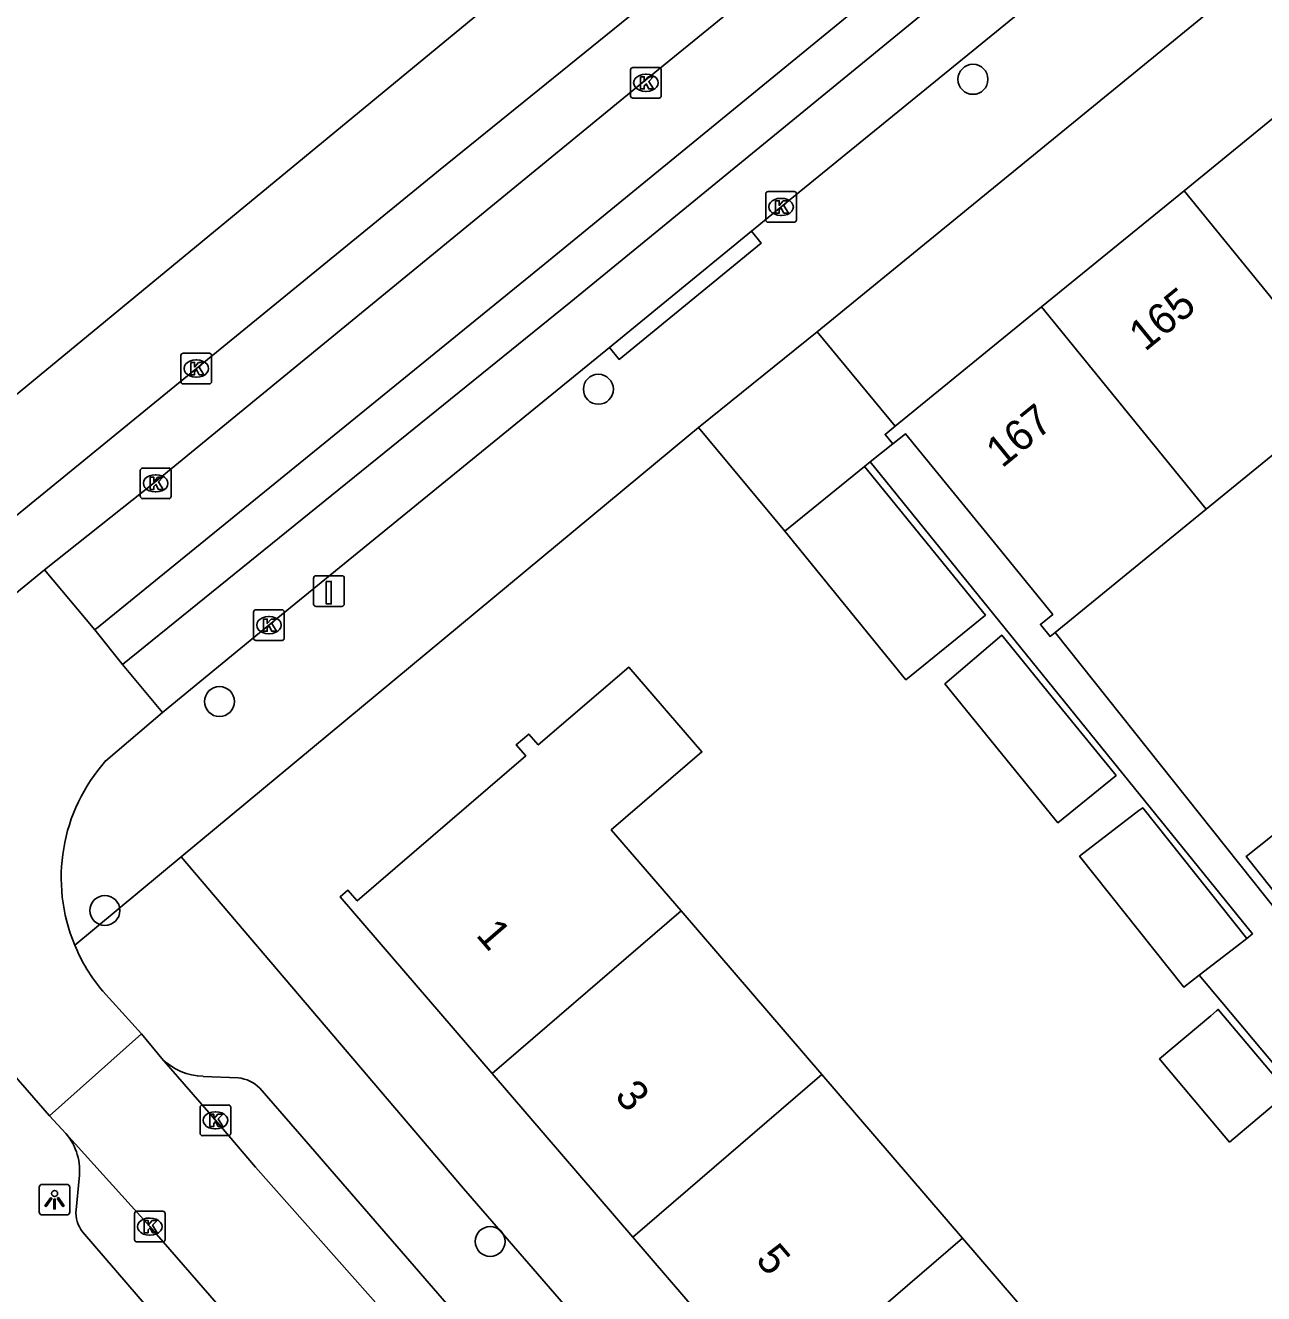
# Model space of a CAD drawing. Extents: x 162532 to 163264, y 381233 to 382042.
# Drawn here: x 162603.37 to 162643.76, y 381858.1 to 381899.47 of the extents above; entities that cross this region are included whole.
import ezdxf

# ---------------------------------------------------------------- set-up
doc = ezdxf.new("R2010")
doc.units = 0
for name, color, linetype in [('IMGEO_Boom', 7, 'Continuous'), ('IMGEO_Kolk', 7, 'Continuous'), ('IMGEO_Laadpaal', 7, 'Continuous'), ('IMGEO_Lichtpunt', 7, 'Continuous'), ('IMGEO_Pand', 7, 'Continuous'), ('IMGEO_Pand_nummerreeks', 7, 'Continuous'), ('IMGEO_Parkeervlak_open', 7, 'Continuous'), ('IMGEO_Rijbaan_lokaal_gesloten', 7, 'Continuous'), ('IMGEO_Rijbaan_lokaal_open', 7, 'Continuous'), ('IMGEO_Rijbaan_regionaal_gesloten', 7, 'Continuous'), ('IMGEO_Voetpad_open', 7, 'Continuous')]:
    doc.layers.add(name, color=color, linetype=linetype)

msp = doc.modelspace()

# ---------------------------------------------------------------- linework, layer by layer
at = {"layer": 'IMGEO_Boom'}
for centre in [(162634.281, 381897.707), (162622.059, 381887.597), (162609.699, 381877.411), (162605.96, 381870.596), (162618.53, 381859.8)]:
    msp.add_circle(centre, 0.489, dxfattribs=at)
at = {"layer": 'IMGEO_Kolk'}
for p, q in [((162623.111, 381897.166), (162623.111, 381898.018)), ((162623.186, 381898.092), (162624.038, 381898.092)), ((162623.599, 381897.872), (162623.624, 381897.872)), ((162624.112, 381898.018), (162624.112, 381897.166)), ((162624.038, 381897.092), (162623.186, 381897.092)), ((162623.622, 381897.312), (162623.597, 381897.312)), ((162627.594, 381894.045), (162628.446, 381894.045)), ((162627.519, 381893.119), (162627.519, 381893.971)), ((162628.007, 381893.825), (162628.032, 381893.825)), ((162628.52, 381893.971), (162628.52, 381893.119)), ((162628.03, 381893.265), (162628.005, 381893.265)), ((162628.446, 381893.045), (162627.594, 381893.045)), ((162608.441, 381887.847), (162608.441, 381888.699)), ((162608.516, 381888.773), (162609.368, 381888.773)), ((162609.442, 381888.699), (162609.442, 381887.847)), ((162608.929, 381888.553), (162608.954, 381888.553)), ((162608.952, 381887.993), (162608.927, 381887.993)), ((162609.368, 381887.773), (162608.516, 381887.773)), ((162607.116, 381884.103), (162607.116, 381884.955)), ((162607.191, 381885.029), (162608.043, 381885.029)), ((162608.117, 381884.955), (162608.117, 381884.103)), ((162607.604, 381884.809), (162607.629, 381884.809)), ((162607.627, 381884.249), (162607.602, 381884.249)), ((162608.043, 381884.029), (162607.191, 381884.029)), ((162610.887, 381880.404), (162611.739, 381880.404)), ((162610.812, 381879.478), (162610.812, 381880.33)), ((162611.3, 381880.184), (162611.325, 381880.184)), ((162611.813, 381880.33), (162611.813, 381879.478)), ((162611.323, 381879.624), (162611.298, 381879.624)), ((162611.739, 381879.404), (162610.887, 381879.404)), ((162609.141, 381864.252), (162609.993, 381864.252)), ((162609.066, 381863.326), (162609.066, 381864.178)), ((162609.554, 381864.032), (162609.579, 381864.032)), ((162610.067, 381864.178), (162610.067, 381863.326)), ((162609.577, 381863.472), (162609.552, 381863.472)), ((162609.993, 381863.252), (162609.141, 381863.252)), ((162606.925, 381859.859), (162606.925, 381860.711)), ((162607, 381860.785), (162607.852, 381860.785)), ((162607.413, 381860.565), (162607.438, 381860.565)), ((162607.926, 381860.711), (162607.926, 381859.859)), ((162607.852, 381859.785), (162607, 381859.785)), ((162607.436, 381860.005), (162607.411, 381860.005))]:
    msp.add_line(p, q, dxfattribs=at)
for points in [[(162623.111, 381897.166), (162623.111, 381898.018)], [(162623.186, 381898.092), (162624.038, 381898.092)], [(162623.432, 381897.792), (162623.555, 381897.792), (162623.555, 381897.641), (162623.685, 381897.792), (162623.849, 381897.792), (162623.703, 381897.641), (162623.856, 381897.392), (162623.704, 381897.392), (162623.619, 381897.556), (162623.555, 381897.489), (162623.555, 381897.392), (162623.432, 381897.392), (162623.432, 381897.792)], [(162624.112, 381898.018), (162624.112, 381897.166)], [(162624.038, 381897.092), (162623.186, 381897.092)], [(162627.594, 381894.045), (162628.446, 381894.045)], [(162627.519, 381893.119), (162627.519, 381893.971)], [(162627.84, 381893.745), (162627.963, 381893.745), (162627.963, 381893.594), (162628.093, 381893.745), (162628.257, 381893.745), (162628.111, 381893.594), (162628.264, 381893.345), (162628.112, 381893.345), (162628.027, 381893.509), (162627.963, 381893.442), (162627.963, 381893.345), (162627.84, 381893.345), (162627.84, 381893.745)], [(162628.52, 381893.971), (162628.52, 381893.119)], [(162628.446, 381893.045), (162627.594, 381893.045)], [(162608.441, 381887.847), (162608.441, 381888.699)], [(162608.516, 381888.773), (162609.368, 381888.773)], [(162609.442, 381888.699), (162609.442, 381887.847)], [(162608.762, 381888.473), (162608.885, 381888.473), (162608.885, 381888.322), (162609.015, 381888.473), (162609.179, 381888.473), (162609.033, 381888.322), (162609.186, 381888.073), (162609.034, 381888.073), (162608.949, 381888.237), (162608.885, 381888.17), (162608.885, 381888.073), (162608.762, 381888.073), (162608.762, 381888.473)], [(162609.368, 381887.773), (162608.516, 381887.773)], [(162607.116, 381884.103), (162607.116, 381884.955)], [(162607.191, 381885.029), (162608.043, 381885.029)], [(162608.117, 381884.955), (162608.117, 381884.103)], [(162607.437, 381884.729), (162607.56, 381884.729), (162607.56, 381884.578), (162607.69, 381884.729), (162607.854, 381884.729), (162607.708, 381884.578), (162607.861, 381884.329), (162607.709, 381884.329), (162607.624, 381884.493), (162607.56, 381884.426), (162607.56, 381884.329), (162607.437, 381884.329), (162607.437, 381884.729)], [(162608.043, 381884.029), (162607.191, 381884.029)], [(162610.887, 381880.404), (162611.739, 381880.404)], [(162610.812, 381879.478), (162610.812, 381880.33)], [(162611.133, 381880.104), (162611.256, 381880.104), (162611.256, 381879.953), (162611.386, 381880.104), (162611.55, 381880.104), (162611.404, 381879.953), (162611.557, 381879.704), (162611.405, 381879.704), (162611.32, 381879.868), (162611.256, 381879.801), (162611.256, 381879.704), (162611.133, 381879.704), (162611.133, 381880.104)], [(162611.813, 381880.33), (162611.813, 381879.478)], [(162611.739, 381879.404), (162610.887, 381879.404)], [(162609.141, 381864.252), (162609.993, 381864.252)], [(162609.066, 381863.326), (162609.066, 381864.178)], [(162609.387, 381863.952), (162609.51, 381863.952), (162609.51, 381863.801), (162609.64, 381863.952), (162609.804, 381863.952), (162609.658, 381863.801), (162609.811, 381863.552), (162609.659, 381863.552), (162609.574, 381863.716), (162609.51, 381863.649), (162609.51, 381863.552), (162609.387, 381863.552), (162609.387, 381863.952)], [(162610.067, 381864.178), (162610.067, 381863.326)], [(162609.993, 381863.252), (162609.141, 381863.252)], [(162606.925, 381859.859), (162606.925, 381860.711)], [(162607, 381860.785), (162607.852, 381860.785)], [(162607.926, 381860.711), (162607.926, 381859.859)], [(162607.246, 381860.485), (162607.369, 381860.485), (162607.369, 381860.334), (162607.499, 381860.485), (162607.663, 381860.485), (162607.517, 381860.334), (162607.67, 381860.085), (162607.518, 381860.085), (162607.433, 381860.249), (162607.369, 381860.182), (162607.369, 381860.085), (162607.246, 381860.085), (162607.246, 381860.485)], [(162607.852, 381859.785), (162607, 381859.785)]]:
    msp.add_lwpolyline(points, dxfattribs=at)
for centre, start, end in [((162623.188, 381898.016), 91.552, 178.448), ((162623.188, 381898.016), 91.552, 178.448), ((162624.036, 381898.016), 1.552, 88.448), ((162624.036, 381898.016), 1.552, 88.448), ((162623.188, 381897.168), 181.552, 268.448), ((162623.188, 381897.168), 181.552, 268.448), ((162624.036, 381897.168), 271.552, 358.448), ((162624.036, 381897.168), 271.552, 358.448), ((162627.596, 381893.969), 91.552, 178.448), ((162627.596, 381893.969), 91.552, 178.448), ((162628.444, 381893.969), 1.552, 88.448), ((162628.444, 381893.969), 1.552, 88.448), ((162627.596, 381893.121), 181.552, 268.448), ((162627.596, 381893.121), 181.552, 268.448), ((162628.444, 381893.121), 271.552, 358.448), ((162628.444, 381893.121), 271.552, 358.448), ((162608.518, 381888.697), 91.552, 178.448), ((162608.518, 381888.697), 91.552, 178.448), ((162609.366, 381888.697), 1.552, 88.448), ((162609.366, 381888.697), 1.552, 88.448), ((162608.518, 381887.849), 181.552, 268.448), ((162608.518, 381887.849), 181.552, 268.448), ((162609.366, 381887.849), 271.552, 358.448), ((162609.366, 381887.849), 271.552, 358.448), ((162607.193, 381884.953), 91.552, 178.448), ((162607.193, 381884.953), 91.552, 178.448), ((162608.041, 381884.953), 1.552, 88.448), ((162608.041, 381884.953), 1.552, 88.448), ((162607.193, 381884.105), 181.552, 268.448), ((162607.193, 381884.105), 181.552, 268.448), ((162608.041, 381884.105), 271.552, 358.448), ((162608.041, 381884.105), 271.552, 358.448), ((162610.889, 381880.328), 91.552, 178.448), ((162610.889, 381880.328), 91.552, 178.448), ((162611.737, 381880.328), 1.552, 88.448), ((162611.737, 381880.328), 1.552, 88.448), ((162610.889, 381879.48), 181.552, 268.448), ((162610.889, 381879.48), 181.552, 268.448), ((162611.737, 381879.48), 271.552, 358.448), ((162611.737, 381879.48), 271.552, 358.448), ((162609.143, 381864.176), 91.552, 178.448), ((162609.143, 381864.176), 91.552, 178.448), ((162609.991, 381864.176), 1.552, 88.448), ((162609.991, 381864.176), 1.552, 88.448), ((162609.143, 381863.328), 181.552, 268.448), ((162609.143, 381863.328), 181.552, 268.448), ((162609.991, 381863.328), 271.552, 358.448), ((162609.991, 381863.328), 271.552, 358.448), ((162607.002, 381860.709), 91.552, 178.448), ((162607.002, 381860.709), 91.552, 178.448), ((162607.85, 381860.709), 1.552, 88.448), ((162607.85, 381860.709), 1.552, 88.448), ((162607.002, 381859.861), 181.552, 268.448), ((162607.002, 381859.861), 181.552, 268.448), ((162607.85, 381859.861), 271.552, 358.448), ((162607.85, 381859.861), 271.552, 358.448)]:
    msp.add_arc(centre, 0.0765, start, end, dxfattribs=at)
for centre, major_axis, ratio, start_param, end_param in [((162623.598, 381897.592), (-0.387, 0.002), 0.722429, 4.712389, 7.853982), ((162623.623, 381897.592), (-0.39, 0.002), 0.717154, 1.570796, 4.712389), ((162628.006, 381893.545), (-0.387, 0.002), 0.722429, 4.712389, 7.853982), ((162628.031, 381893.545), (-0.39, 0.002), 0.717154, 1.570796, 4.712389), ((162608.928, 381888.273), (-0.387, 0.002), 0.722429, 4.712389, 7.853982), ((162608.953, 381888.273), (-0.39, 0.002), 0.717154, 1.570796, 4.712389), ((162607.603, 381884.529), (-0.387, 0.002), 0.722429, 4.712389, 7.853982), ((162607.628, 381884.529), (-0.39, 0.002), 0.717154, 1.570796, 4.712389), ((162611.299, 381879.904), (-0.387, 0.002), 0.722429, 4.712389, 7.853982), ((162611.324, 381879.904), (-0.39, 0.002), 0.717154, 1.570796, 4.712389), ((162609.553, 381863.752), (-0.387, 0.002), 0.722429, 4.712389, 7.853982), ((162609.578, 381863.752), (-0.39, 0.002), 0.717154, 1.570796, 4.712389), ((162607.412, 381860.285), (-0.387, 0.002), 0.722429, 4.712389, 7.853982), ((162607.437, 381860.285), (-0.39, 0.002), 0.717154, 1.570796, 4.712389)]:
    msp.add_ellipse(centre, major_axis=major_axis, ratio=ratio, start_param=start_param, end_param=end_param, dxfattribs=at)
at = {"layer": 'IMGEO_Laadpaal'}
for p, q in [((162612.769, 381881.432), (162612.769, 381880.591)), ((162612.769, 381881.432), (162612.769, 381880.591)), ((162613.685, 381881.516), (162612.844, 381881.516)), ((162613.685, 381881.516), (162612.844, 381881.516)), ((162613.769, 381880.6), (162613.769, 381881.441)), ((162613.769, 381880.6), (162613.769, 381881.441)), ((162612.853, 381880.516), (162613.694, 381880.516)), ((162612.853, 381880.516), (162613.694, 381880.516))]:
    msp.add_line(p, q, dxfattribs=at)
msp.add_lwpolyline([(162613.184, 381881.329), (162613.344, 381881.329), (162613.344, 381880.596), (162613.184, 381880.596), (162613.184, 381881.329)], dxfattribs=at)
for centre, start, end in [((162612.847, 381881.438), 92.4484, 184.2845), ((162612.847, 381881.438), 92.4484, 184.2845), ((162613.691, 381881.438), 2.4484, 94.2845), ((162613.691, 381881.438), 2.4484, 94.2845), ((162612.847, 381880.594), 182.4484, 274.2845), ((162612.847, 381880.594), 182.4484, 274.2845), ((162613.691, 381880.594), 272.4484, 4.2845), ((162613.691, 381880.594), 272.4484, 4.2845)]:
    msp.add_arc(centre, 0.0779, start, end, dxfattribs=at)
at = {"layer": 'IMGEO_Lichtpunt'}
for p, q in [((162603.818, 381861.567), (162603.818, 381860.76)), ((162603.818, 381861.567), (162603.818, 381860.76)), ((162604.72, 381861.662), (162603.912, 381861.662)), ((162604.72, 381861.662), (162603.912, 381861.662)), ((162604.814, 381860.76), (162604.814, 381861.567)), ((162604.814, 381860.76), (162604.814, 381861.567)), ((162603.912, 381860.666), (162604.72, 381860.666)), ((162603.912, 381860.666), (162604.72, 381860.666))]:
    msp.add_line(p, q, dxfattribs=at)
for points in [[(162604.192, 381861.231), (162604.231, 381861.203), (162604.043, 381860.941), (162604.005, 381860.968), (162604.192, 381861.231)], [(162604.294, 381861.183), (162604.341, 381861.183), (162604.341, 381860.861), (162604.294, 381860.861), (162604.294, 381861.183)], [(162604.404, 381861.203), (162604.442, 381861.23), (162604.629, 381860.968), (162604.59, 381860.94), (162604.404, 381861.203)]]:
    msp.add_lwpolyline(points, dxfattribs=at)
msp.add_circle((162604.317, 381861.365), 0.0994, dxfattribs=at)
for centre, start, end in [((162603.912, 381861.567), 90, 180), ((162603.912, 381861.567), 90, 180), ((162604.72, 381861.567), 0, 90), ((162604.72, 381861.567), 0, 90), ((162603.912, 381860.76), 180, 270), ((162603.912, 381860.76), 180, 270), ((162604.72, 381860.76), 270, 0), ((162604.72, 381860.76), 270, 360)]:
    msp.add_arc(centre, 0.0946, start, end, dxfattribs=at)
at = {"layer": 'IMGEO_Pand'}
for points in [[(162645.817, 381897.866), (162641.166, 381894.075)], [(162641.166, 381894.075), (162636.515, 381890.285)], [(162646.542, 381887.476), (162641.166, 381894.075)], [(162631.746, 381886.399), (162636.515, 381890.285)], [(162636.515, 381890.285), (162641.891, 381883.686)], [(162641.891, 381883.686), (162646.542, 381887.476)], [(162631.746, 381886.399), (162631.411, 381886.126), (162631.665, 381885.814)], [(162636.959, 381879.667), (162636.797, 381879.535), (162636.479, 381879.925), (162636.881, 381880.253), (162634.981, 381882.585), (162632.076, 381886.149), (162631.665, 381885.814)], [(162628.143, 381882.965), (162630.737, 381885.079)], [(162628.143, 381882.965), (162632.091, 381878.12), (162634.685, 381880.234), (162630.737, 381885.079)], [(162636.959, 381879.667), (162641.891, 381883.686)], [(162637.011, 381877.379), (162635.217, 381879.581), (162633.364, 381877.987), (162635.117, 381875.835), (162637.052, 381873.46), (162638.947, 381875.004), (162637.011, 381877.379)], [(162624.758, 381870.581), (162622.482, 381873.226), (162625.435, 381875.769), (162623.052, 381878.537), (162620.098, 381875.995), (162619.79, 381876.353), (162619.382, 381876.003), (162619.691, 381875.644), (162614.191, 381870.91), (162613.89, 381871.259), (162613.633, 381871.038), (162618.592, 381865.275)], [(162649.582, 381873.964), (162644.892, 381870.231), (162643.198, 381872.359), (162646.901, 381875.307), (162647.352, 381875.666), (162647.439, 381875.736), (162647.888, 381876.093)], [(162643.216, 381869.683), (162639.819, 381873.949), (162639.696, 381873.854), (162637.76, 381872.365), (162641.157, 381868.1), (162641.659, 381868.486)], [(162624.758, 381870.581), (162618.592, 381865.275)], [(162629.348, 381865.247), (162624.758, 381870.581)], [(162643.216, 381869.683), (162642.883, 381869.427), (162641.659, 381868.486)], [(162642.036, 381867.165), (162640.363, 381865.755), (162640.569, 381865.512), (162642.65, 381863.042), (162644.458, 381864.565), (162644.568, 381864.658), (162642.281, 381867.371), (162642.224, 381867.323), (162642.036, 381867.165)], [(162618.592, 381865.275), (162623.185, 381859.939)], [(162623.185, 381859.939), (162629.348, 381865.247)], [(162633.94, 381859.912), (162629.348, 381865.247)], [(162623.185, 381859.939), (162627.776, 381854.603)], [(162627.776, 381854.603), (162633.94, 381859.912)], [(162638.532, 381854.575), (162633.94, 381859.912)]]:
    msp.add_lwpolyline(points, dxfattribs=at)
at = {"layer": 'IMGEO_Parkeervlak_open'}
for points in [[(162629.198, 381889.473), (162631.746, 381886.399)], [(162625.328, 381886.346), (162628.143, 381882.965)], [(162630.737, 381885.079), (162630.931, 381885.233)]]:
    msp.add_lwpolyline(points, dxfattribs=at)
at = {"layer": 'IMGEO_Rijbaan_lokaal_gesloten'}
for points in [[(162734.879, 381983.414), (162719.334, 381970.721), (162660.667, 381922.782), (162621.159, 381890.444), (162606.537, 381878.623)], [(162690.659, 381949.234), (162620.312, 381891.687), (162605.631, 381879.753)], [(162606.537, 381878.623), (162605.631, 381879.753)]]:
    msp.add_lwpolyline(points, dxfattribs=at)
at = {"layer": 'IMGEO_Rijbaan_lokaal_open'}
for points in [[(162603.985, 381881.713), (162607.58, 381884.559), (162623.559, 381897.652), (162657.024, 381924.879), (162674.516, 381939.191), (162688.899, 381951.026), (162689.109, 381951.165)], [(162603.985, 381881.713), (162589.487, 381869.827)], [(162605.631, 381879.753), (162603.985, 381881.713)], [(162607.835, 381877.056), (162606.537, 381878.623)], [(162605.991, 381875.483), (162607.835, 381877.056)], [(162607.155, 381866.568), (162605.892, 381867.967)], [(162604.154, 381863.897), (162607.155, 381866.568)], [(162607.155, 381866.568), (162607.82, 381865.771)], [(162607.82, 381865.771), (162609.566, 381863.752), (162610.879, 381862.225), (162617.781, 381854.439), (162626.638, 381844.343), (162637.013, 381832.223)], [(162602.913, 381865.326), (162604.154, 381863.897)], [(162604.684, 381863.323), (162604.154, 381863.897)], [(162614.774, 381852.067), (162609.819, 381857.54), (162607.427, 381860.286), (162604.684, 381863.323)]]:
    msp.add_lwpolyline(points, dxfattribs=at)
for centre, radius, start, end in [((162610.267, 381871.668), 5.731, 138.2611, 202.5858), ((162610.232, 381871.647), 5.691, 202.5276, 220.2944)]:
    msp.add_arc(centre, radius, start, end, dxfattribs=at)
at = {"layer": 'IMGEO_Rijbaan_regionaal_gesloten'}
for points in [[(162536.507, 381827.181), (162540.157, 381830.785), (162552.383, 381842.71), (162567.001, 381856.379), (162572.096, 381861.048), (162587.252, 381874.266), (162599.477, 381884.467), (162624.285, 381904.911), (162662.123, 381935.842), (162667.509, 381940.274), (162683.823, 381953.589), (162710.356, 381975.317), (162716.011, 381979.972), (162720.796, 381983.875), (162725.296, 381987.518), (162732.266, 381992.774), (162738.678, 381997.54), (162745.062, 382002.248), (162751.538, 382007.048), (162758.019, 382011.857), (162764.398, 382016.604), (162770.791, 382021.331), (162777.282, 382026.141), (162780.539, 382028.529)], [(162562.147, 381847.417), (162563.048, 381848.267), (162568.79, 381853.73), (162570.541, 381855.349), (162576.654, 381860.802), (162581.631, 381865.192), (162587.814, 381870.584), (162593.659, 381875.675), (162600.282, 381881.209), (162616.901, 381894.769), (162628.275, 381903.978), (162646.842, 381919.202), (162662.907, 381932.358), (162665.643, 381934.608), (162671.529, 381939.448), (162680.739, 381946.928), (162688.64, 381953.42), (162696.581, 381959.932), (162705.643, 381967.393), (162712.504, 381972.937), (162718.866, 381978.131), (162722.177, 381980.799), (162726.008, 381983.557)]]:
    msp.add_lwpolyline(points, dxfattribs=at)
at = {"layer": 'IMGEO_Voetpad_open'}
for points in [[(162733.629, 381980.885), (162733.544, 381980.135), (162733.168, 381979.496), (162726.796, 381974.271), (162710.873, 381961.232), (162692.562, 381946.284), (162678.17, 381934.546), (162660.687, 381920.23), (162645.534, 381907.811), (162628.02, 381893.546), (162627.054, 381892.753)], [(162629.198, 381889.473), (162658.271, 381913.213)], [(162669.961, 381899.078), (162674.22, 381893.818), (162672.352, 381892.247), (162656.174, 381879.145), (162649.096, 381873.476), (162644.684, 381869.964), (162636.959, 381879.667)], [(162627.054, 381892.753), (162627.371, 381892.367), (162622.743, 381888.569), (162622.426, 381888.955)], [(162622.426, 381888.955), (162627.054, 381892.753)], [(162625.328, 381886.346), (162629.198, 381889.473)], [(162622.426, 381888.955), (162611.312, 381879.905), (162607.835, 381877.056)], [(162608.447, 381872.351), (162625.011, 381886.086), (162625.328, 381886.346)], [(162631.665, 381885.814), (162630.931, 381885.233)], [(162630.931, 381885.233), (162643.398, 381869.837), (162643.216, 381869.683)], [(162608.447, 381872.351), (162604.976, 381869.467)], [(162641.079, 381834.52), (162617.656, 381861.527), (162608.447, 381872.351)], [(162641.659, 381868.486), (162656.106, 381851.292)], [(162609.166, 381865.187), (162610.311, 381865.142)], [(162611.019, 381864.806), (162612.246, 381863.392), (162636.267, 381835.667)], [(162605.022, 381860.828), (162605.116, 381861.856)], [(162611.139, 381853.442), (162608.464, 381856.365), (162605.233, 381860.113)]]:
    msp.add_lwpolyline(points, dxfattribs=at)
for centre, radius, start, end in [((162609.202, 381867.114), 1.927, 224.1696, 268.9204), ((162610.129, 381863.844), 1.311, 47.22, 82.0041), ((162603.287, 381862.114), 1.848, 351.9602, 40.857), ((162605.984, 381860.723), 0.968, 173.7882, 219.0949)]:
    msp.add_arc(centre, radius, start, end, dxfattribs=at)

# ---------------------------------------------------------------- texts
at = {"layer": 'IMGEO_Pand_nummerreeks'}
for s, rotation, p in [('165', 39.177, (162639.893, 381888.807)), ('167', 39.1789, (162635.228, 381885.005)), ('1', 310.7142, (162618.038, 381869.784)), ('3', 310.7149, (162622.56, 381864.528)), ('5', 310.7149, (162627.158, 381859.185))]:
    msp.add_text(s, height=1, rotation=rotation, dxfattribs=at).set_placement(p)

doc.saveas('drawing.dxf')
